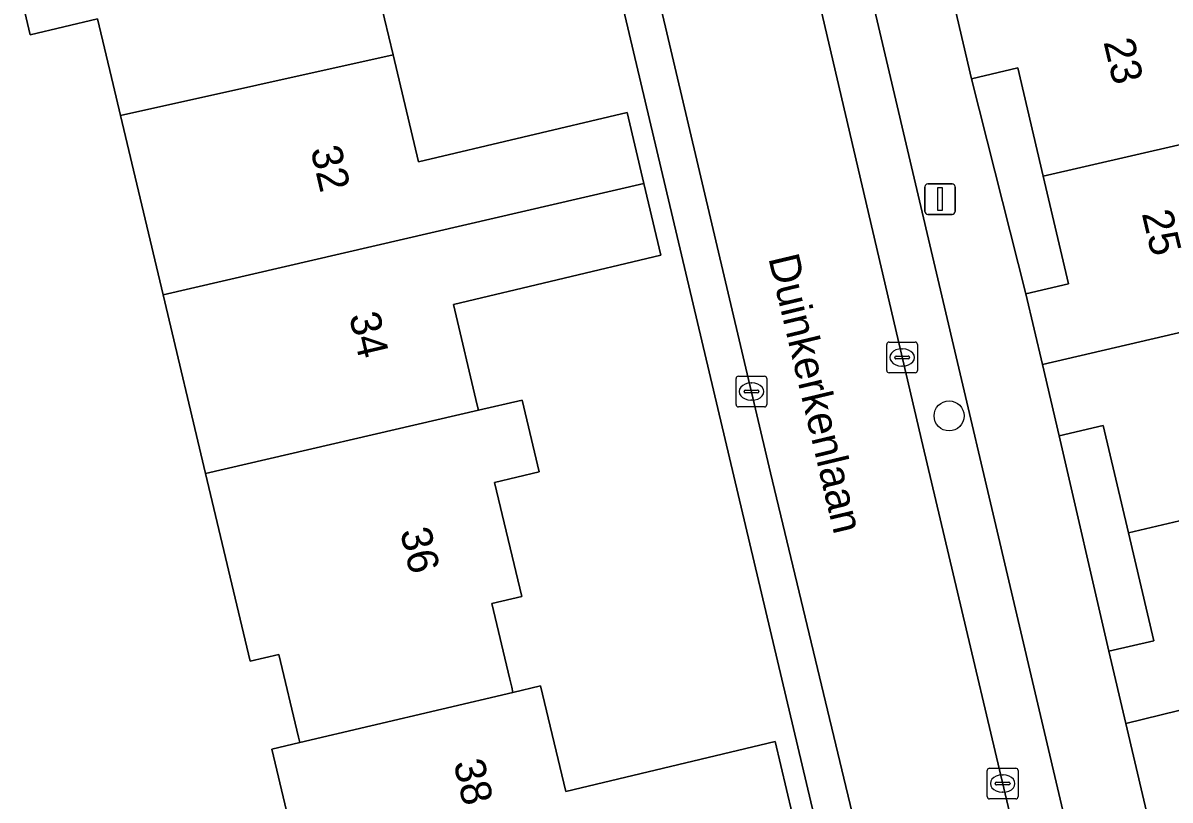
# Model space of a CAD drawing. Extents: x 158472 to 159562, y 388525 to 389606.
# Drawn here: x 159431.91 to 159469.28, y 388771.61 to 388796.92 of the extents above; entities that cross this region are included whole.
import ezdxf

# ---------------------------------------------------------------- set-up
doc = ezdxf.new("R2010")
doc.units = 0
for name, color, linetype in [('IMGEO_Boom', 7, 'Continuous'), ('IMGEO_Erf', 7, 'Continuous'), ('IMGEO_Kolk', 7, 'Continuous'), ('IMGEO_Lichtmast', 7, 'Continuous'), ('IMGEO_Openbare_ruimte_label', 7, 'Continuous'), ('IMGEO_Pand', 7, 'Continuous'), ('IMGEO_Pand_nummerreeks', 7, 'Continuous'), ('IMGEO_Parkeervlak_open', 7, 'Continuous'), ('IMGEO_Rijbaan_lokaal_open', 7, 'Continuous'), ('IMGEO_Voetpad_open', 7, 'Continuous')]:
    doc.layers.add(name, color=color, linetype=linetype)

msp = doc.modelspace()

# ---------------------------------------------------------------- linework, layer by layer
at = {"layer": 'IMGEO_Boom'}
msp.add_circle((159462.082, 388784.122), 0.489, dxfattribs=at)
at = {"layer": 'IMGEO_Erf'}
for points in [[(159441.4, 388767.47), (159440.022, 388773.269), (159440.927, 388773.482), (159440.885, 388773.66), (159440.244, 388776.356), (159439.313, 388776.134), (159437.86, 388782.245), (159436.475, 388788.069), (159435.087, 388793.908), (159434.847, 388794.917), (159434.341, 388797.047), (159432.144, 388796.525), (159430.629, 388802.897), (159430.269, 388802.812), (159430.199, 388803.104), (159438.761, 388805.139)], [(159461.747, 388753.933), (159450.479, 388801.584)], [(159443.128, 388799.407), (159443.966, 388795.883), (159444.796, 388792.39), (159451.589, 388794.005), (159452.14, 388791.685), (159452.695, 388789.352), (159445.932, 388787.745), (159446.711, 388784.47), (159446.75, 388784.305), (159448.175, 388784.635), (159448.73, 388782.304), (159447.276, 388781.958), (159448.158, 388778.246), (159447.184, 388778.014), (159447.77, 388775.547), (159447.831, 388775.292), (159447.873, 388775.117), (159448.775, 388775.329), (159449.593, 388771.892), (159456.418, 388773.515), (159456.974, 388771.179)]]:
    msp.add_lwpolyline(points, dxfattribs=at)
for points in [[(159464.581, 388788.097), (159465.972, 388788.424), (159465.148, 388791.93), (159464.319, 388795.455), (159462.808, 388795.1)], [(159467.291, 388776.456), (159468.752, 388776.8), (159467.925, 388780.315), (159467.104, 388783.808), (159465.668, 388783.471)], [(159473.173, 388769.019), (159470.741, 388768.447), (159470.15, 388770.959), (159471.55, 388771.288), (159470.908, 388774.021), (159470.768, 388774.616), (159470.723, 388774.81), (159467.842, 388774.11), (159469.934, 388765.186), (159473.858, 388766.106)]]:
    msp.add_lwpolyline(points, close=True, dxfattribs=at)
at = {"layer": 'IMGEO_Kolk'}
for p, q in [((159460.052, 388785.6), (159460.052, 388786.452)), ((159460.127, 388786.526), (159460.979, 388786.526)), ((159461.053, 388786.452), (159461.053, 388785.6)), ((159460.54, 388786.306), (159460.565, 388786.306)), ((159460.311, 388786.02), (159460.311, 388786.032)), ((159460.749, 388785.983), (159460.351, 388785.983)), ((159460.354, 388786.069), (159460.752, 388786.069)), ((159460.563, 388785.746), (159460.538, 388785.746)), ((159460.795, 388786.032), (159460.795, 388786.02)), ((159455.142, 388784.488), (159455.142, 388785.34)), ((159455.217, 388785.414), (159456.069, 388785.414)), ((159456.143, 388785.34), (159456.143, 388784.488)), ((159460.979, 388785.526), (159460.127, 388785.526)), ((159455.444, 388784.957), (159455.842, 388784.957)), ((159455.63, 388785.194), (159455.655, 388785.194)), ((159455.401, 388784.908), (159455.401, 388784.92)), ((159455.839, 388784.871), (159455.441, 388784.871)), ((159455.653, 388784.634), (159455.628, 388784.634)), ((159455.885, 388784.92), (159455.885, 388784.908)), ((159456.069, 388784.414), (159455.217, 388784.414)), ((159463.401, 388772.651), (159464.253, 388772.651)), ((159463.326, 388771.725), (159463.326, 388772.577)), ((159463.814, 388772.431), (159463.839, 388772.431)), ((159464.327, 388772.577), (159464.327, 388771.725)), ((159463.585, 388772.145), (159463.585, 388772.157)), ((159464.023, 388772.108), (159463.625, 388772.108)), ((159463.628, 388772.194), (159464.026, 388772.194)), ((159464.069, 388772.157), (159464.069, 388772.145)), ((159464.253, 388771.651), (159463.401, 388771.651)), ((159463.837, 388771.871), (159463.812, 388771.871))]:
    msp.add_line(p, q, dxfattribs=at)
for points in [[(159460.052, 388785.6), (159460.052, 388786.452)], [(159460.127, 388786.526), (159460.979, 388786.526)], [(159461.053, 388786.452), (159461.053, 388785.6)], [(159455.142, 388784.488), (159455.142, 388785.34)], [(159455.217, 388785.414), (159456.069, 388785.414)], [(159456.143, 388785.34), (159456.143, 388784.488)], [(159460.979, 388785.526), (159460.127, 388785.526)], [(159456.069, 388784.414), (159455.217, 388784.414)], [(159463.401, 388772.651), (159464.253, 388772.651)], [(159463.326, 388771.725), (159463.326, 388772.577)], [(159464.327, 388772.577), (159464.327, 388771.725)], [(159464.253, 388771.651), (159463.401, 388771.651)]]:
    msp.add_lwpolyline(points, dxfattribs=at)
for centre, radius, start, end in [((159460.129, 388786.45), 0.0765, 91.552, 178.448), ((159460.129, 388786.45), 0.0765, 91.552, 178.448), ((159460.977, 388786.45), 0.0765, 1.552, 88.448), ((159460.977, 388786.45), 0.0765, 1.552, 88.448), ((159460.351, 388786.029), 0.0403, 85.8775, 175.7526), ((159460.348, 388786.019), 0.0366, 178.938, 274.7102), ((159460.752, 388786.026), 0.043, 264.8664, 352.4533), ((159460.756, 388786.031), 0.0386, 1.7309, 96.639), ((159455.219, 388785.338), 0.0765, 91.552, 178.448), ((159455.219, 388785.338), 0.0765, 91.552, 178.448), ((159456.067, 388785.338), 0.0765, 1.552, 88.448), ((159456.067, 388785.338), 0.0765, 1.552, 88.448), ((159460.129, 388785.602), 0.0765, 181.552, 268.448), ((159460.129, 388785.602), 0.0765, 181.552, 268.448), ((159460.977, 388785.602), 0.0765, 271.552, 358.448), ((159460.977, 388785.602), 0.0765, 271.552, 358.448), ((159455.441, 388784.917), 0.0403, 85.8775, 175.7526), ((159455.846, 388784.919), 0.0386, 1.7309, 96.639), ((159455.438, 388784.907), 0.0366, 178.938, 274.7102), ((159455.842, 388784.914), 0.043, 264.8664, 352.4533), ((159455.219, 388784.49), 0.0765, 181.552, 268.448), ((159455.219, 388784.49), 0.0765, 181.552, 268.448), ((159456.067, 388784.49), 0.0765, 271.552, 358.448), ((159456.067, 388784.49), 0.0765, 271.552, 358.448), ((159463.403, 388772.575), 0.0765, 91.552, 178.448), ((159463.403, 388772.575), 0.0765, 91.552, 178.448), ((159464.251, 388772.575), 0.0765, 1.552, 88.448), ((159464.251, 388772.575), 0.0765, 1.552, 88.448), ((159463.625, 388772.154), 0.0403, 85.8775, 175.7526), ((159463.622, 388772.144), 0.0366, 178.938, 274.7102), ((159464.026, 388772.151), 0.043, 264.8664, 352.4533), ((159464.03, 388772.156), 0.0386, 1.7309, 96.639), ((159463.403, 388771.727), 0.0765, 181.552, 268.448), ((159463.403, 388771.727), 0.0765, 181.552, 268.448), ((159464.251, 388771.727), 0.0765, 271.552, 358.448), ((159464.251, 388771.727), 0.0765, 271.552, 358.448)]:
    msp.add_arc(centre, radius, start, end, dxfattribs=at)
for centre, major_axis, ratio, start_param, end_param in [((159460.539, 388786.026), (-0.387, 0.002), 0.722429, 4.712389, 7.853982), ((159460.564, 388786.026), (-0.39, 0.002), 0.717154, 1.570796, 4.712389), ((159455.629, 388784.914), (-0.387, 0.002), 0.722429, 4.712389, 7.853982), ((159455.654, 388784.914), (-0.39, 0.002), 0.717154, 1.570796, 4.712389), ((159463.813, 388772.151), (-0.387, 0.002), 0.722429, 4.712389, 7.853982), ((159463.838, 388772.151), (-0.39, 0.002), 0.717154, 1.570796, 4.712389)]:
    msp.add_ellipse(centre, major_axis=major_axis, ratio=ratio, start_param=start_param, end_param=end_param, dxfattribs=at)
at = {"layer": 'IMGEO_Lichtmast'}
for p, q in [((159461.29, 388790.78), (159461.29, 388791.58)), ((159461.29, 388791.58), (159461.29, 388790.78)), ((159461.39, 388791.68), (159462.18, 388791.68)), ((159462.18, 388791.68), (159461.39, 388791.68)), ((159462.28, 388791.58), (159462.28, 388790.78)), ((159462.28, 388790.78), (159462.28, 388791.58)), ((159462.18, 388790.68), (159461.39, 388790.68)), ((159461.39, 388790.68), (159462.18, 388790.68))]:
    msp.add_line(p, q, dxfattribs=at)
msp.add_lwpolyline([(159461.71, 388791.555), (159461.86, 388791.555), (159461.86, 388790.805), (159461.71, 388790.805), (159461.71, 388791.555)], dxfattribs=at)
for centre, start, end in [((159461.39, 388791.58), 90, 180), ((159461.39, 388791.58), 90, 180), ((159462.18, 388791.58), 0, 90), ((159462.18, 388791.58), 360, 90), ((159461.39, 388790.78), 180, 270), ((159461.39, 388790.78), 180, 270), ((159462.18, 388790.78), 270, 0), ((159462.18, 388790.78), 270, 0)]:
    msp.add_arc(centre, 0.1, start, end, dxfattribs=at)
at = {"layer": 'IMGEO_Pand'}
for points in [[(159443.966, 388795.883), (159443.128, 388799.407), (159444.594, 388799.755), (159444.005, 388802.233), (159439.695, 388801.208), (159438.761, 388805.139), (159430.199, 388803.104), (159430.269, 388802.812), (159430.629, 388802.897), (159432.144, 388796.525), (159434.341, 388797.047), (159434.847, 388794.917), (159435.087, 388793.908)], [(159472.676, 388799.906), (159465.262, 388798.132), (159462.264, 388797.415), (159462.808, 388795.1), (159464.319, 388795.455), (159465.148, 388791.93), (159474.068, 388793.984), (159472.827, 388799.265), (159472.718, 388799.729)], [(159443.966, 388795.883), (159435.087, 388793.908), (159436.475, 388788.069), (159452.14, 388791.685), (159451.589, 388794.005), (159444.796, 388792.39)], [(159465.122, 388785.796), (159475.43, 388788.194), (159474.068, 388793.984), (159465.148, 388791.93), (159465.972, 388788.424), (159464.581, 388788.097)], [(159452.14, 388791.685), (159436.475, 388788.069), (159437.86, 388782.245), (159446.75, 388784.305), (159446.711, 388784.47), (159445.932, 388787.745), (159452.695, 388789.352)], [(159467.925, 388780.315), (159476.791, 388782.4), (159475.43, 388788.194), (159465.122, 388785.796), (159465.668, 388783.471), (159467.104, 388783.808)], [(159446.75, 388784.305), (159437.86, 388782.245), (159439.313, 388776.134), (159440.244, 388776.356), (159440.885, 388773.66), (159440.927, 388773.482), (159447.873, 388775.117), (159447.831, 388775.292), (159447.77, 388775.547), (159447.184, 388778.014), (159448.158, 388778.246), (159447.276, 388781.958), (159448.73, 388782.304), (159448.175, 388784.635)], [(159476.791, 388782.4), (159467.925, 388780.315), (159468.752, 388776.8), (159467.291, 388776.456), (159467.842, 388774.11), (159470.723, 388774.81), (159478.152, 388776.614), (159478.126, 388776.723), (159478.073, 388776.946)], [(159447.873, 388775.117), (159440.927, 388773.482), (159440.022, 388773.269), (159441.4, 388767.47), (159456.974, 388771.179), (159456.418, 388773.515), (159449.593, 388771.892), (159448.775, 388775.329)]]:
    msp.add_lwpolyline(points, close=True, dxfattribs=at)
at = {"layer": 'IMGEO_Parkeervlak_open'}
msp.add_lwpolyline([(159457.619, 388798.596), (159461.224, 388783.155), (159464.993, 388767.229), (159466.649, 388767.621), (159459.276, 388798.988)], close=True, dxfattribs=at)
at = {"layer": 'IMGEO_Rijbaan_lokaal_open'}
for points in [[(159461.224, 388783.155), (159457.619, 388798.596), (159456.479, 388803.481)], [(159451.683, 388801.723), (159456.264, 388782.272), (159460.716, 388763.737), (159461.196, 388761.722), (159466.037, 388762.876), (159465.811, 388763.771), (159464.993, 388767.229), (159461.224, 388783.155)]]:
    msp.add_lwpolyline(points, dxfattribs=at)
at = {"layer": 'IMGEO_Voetpad_open'}
for points in [[(159469.934, 388765.186), (159467.842, 388774.11), (159467.291, 388776.456), (159465.668, 388783.471), (159465.122, 388785.796), (159464.581, 388788.097), (159462.808, 388795.1), (159462.264, 388797.415), (159460.716, 388804.346), (159460.266, 388806.38), (159459.576, 388809.497), (159456.501, 388808.761), (159445.173, 388815.612), (159444.743, 388812.823)], [(159456.479, 388803.481), (159457.619, 388798.596), (159459.276, 388798.988), (159466.649, 388767.621), (159464.993, 388767.229), (159465.811, 388763.771), (159466.037, 388762.876), (159466.201, 388762.228), (159467.857, 388762.62), (159470.547, 388751.98), (159469.506, 388750), (159467.333, 388745.87), (159465.809, 388746.671)], [(159450.479, 388801.584), (159461.747, 388753.933), (159459.368, 388750), (159457.237, 388746.513), (159457.243, 388746.488), (159457.962, 388743.592), (159458.351, 388742.025), (159458.426, 388741.723), (159459.893, 388735.818), (159461.493, 388736.196), (159460.029, 388742.385)], [(159462.84, 388754.828), (159461.841, 388759.018), (159461.196, 388761.722), (159460.716, 388763.737), (159456.264, 388782.272), (159451.683, 388801.723)]]:
    msp.add_lwpolyline(points, dxfattribs=at)

# ---------------------------------------------------------------- texts
at = {"layer": 'IMGEO_Openbare_ruimte_label'}
msp.add_text('Duinkerkenlaan', height=1, rotation=283.4111, dxfattribs=at).set_placement((159456.189, 388789.264))
at = {"layer": 'IMGEO_Pand_nummerreeks'}
for s, rotation, p in [('23', 283.3382, (159467.108, 388796.3)), ('32', 283.2187, (159441.272, 388792.799)), ('25', 283.3362, (159468.355, 388790.715)), ('34', 283.2179, (159442.528, 388787.384)), ('36', 283.2179, (159444.191, 388780.369)), ('38', 283.2179, (159445.931, 388772.826))]:
    msp.add_text(s, height=1, rotation=rotation, dxfattribs=at).set_placement(p)

doc.saveas('drawing.dxf')
